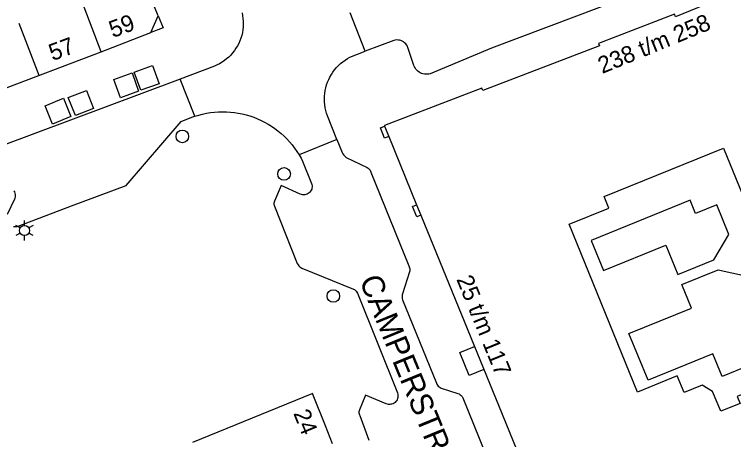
# Model space of a CAD drawing. Extents: x 122462 to 123306, y 485548 to 486417.
# Drawn here: x 122667.6 to 122731.7, y 485728.3 to 485766.2 of the extents above; entities that cross this region are included whole.
import ezdxf

# ---------------------------------------------------------------- set-up
doc = ezdxf.new("R2010")
doc.units = 0
for name, color, linetype in [('Level 1', 7, 'Continuous'), ('Level 10', 7, 'Continuous'), ('Level 11', 7, 'Continuous'), ('Level 17', 7, 'Continuous'), ('Level 19', 7, 'Continuous'), ('Level 4', 7, 'Continuous'), ('Level 40', 7, 'Continuous'), ('Level 42', 7, 'Continuous'), ('Level 5', 7, 'Continuous'), ('Level 50', 7, 'Continuous'), ('Level 53', 7, 'Continuous'), ('Level 58', 7, 'Continuous'), ('Level 59', 7, 'Continuous')]:
    doc.layers.add(name, color=color, linetype=linetype)

msp = doc.modelspace()

# ---------------------------------------------------------------- linework, layer by layer
at = {"layer": 'Level 1'}
for p, q in [((122664.219, 485758.64), (122675.309, 485762.86)), ((122700.558, 485756.233), (122700.935, 485755.307)), ((122700.935, 485755.307), (122703.415, 485749.224)), ((122703.415, 485749.224), (122703.793, 485748.297))]:
    msp.add_line(p, q, dxfattribs=at)
for points in [[(122675.309, 485762.86), (122679.729, 485764.569), (122680.38, 485766.059), (122674.799, 485779.829)], [(122734.189, 485769.15), (122726.489, 485765.989), (122726.41, 485766.199), (122719.62, 485763.6), (122719.698, 485763.398), (122709.318, 485759.397), (122709.239, 485759.6), (122700.539, 485756.279), (122700.558, 485756.233)], [(122730.511, 485730.809), (122729.789, 485732.581), (122728.872, 485733.146), (122727.251, 485732.486), (122726.645, 485733.974), (122723.085, 485732.524), (122716.998, 485747.475), (122720.558, 485748.924), (122720.141, 485749.948), (122730.771, 485754.276), (122738.681, 485734.849), (122731.987, 485732.124), (122732.236, 485731.512), (122730.511, 485730.809)], [(122703.793, 485748.297), (122711.028, 485730.551), (122717.449, 485714.799), (122726.13, 485718.319), (122726.028, 485718.55), (122736.242, 485722.774), (122736.32, 485722.579), (122743.039, 485725.36), (122742.961, 485725.555), (122750.652, 485728.734)], [(122695.917, 485727.9), (122695.279, 485729.512), (122694.136, 485732.391), (122694.081, 485732.374), (122683.434, 485728.02)]]:
    msp.add_lwpolyline(points, dxfattribs=at)
at = {"layer": 'Level 10'}
msp.add_lwpolyline([(122679.729, 485764.569), (122680.38, 485766.059), (122680.829, 485764.988), (122679.729, 485764.569)], dxfattribs=at)
at = {"layer": 'Level 11'}
msp.add_lwpolyline([(122709.405, 485734.537), (122708.108, 485734.008), (122707.275, 485736.052), (122708.572, 485736.581)], dxfattribs=at)
at = {"layer": 'Level 17'}
for p, q in [((122698.83, 485762.905), (122697.504, 485766.318)), ((122683.653, 485757.111), (122682.355, 485760.425)), ((122696.303, 485755.05), (122692.934, 485753.674))]:
    msp.add_line(p, q, dxfattribs=at)
for points in [[(122741.957, 485775.215), (122710.091, 485763.174), (122704.617, 485760.9), (122704.492, 485760.869), (122704.364, 485760.852), (122704.234, 485760.849), (122704.106, 485760.861), (122703.979, 485760.886), (122703.856, 485760.926), (122703.738, 485760.978), (122703.627, 485761.044), (122703.523, 485761.121), (122703.429, 485761.209), (122703.345, 485761.307), (122703.272, 485761.414), (122703.212, 485761.528), (122703.164, 485761.648), (122702.645, 485763.254), (122702.589, 485763.37), (122702.52, 485763.478), (122702.438, 485763.577), (122702.344, 485763.665), (122702.241, 485763.741), (122702.129, 485763.805), (122702.011, 485763.854), (122701.887, 485763.889), (122701.76, 485763.909), (122701.632, 485763.913), (122701.504, 485763.902), (122701.378, 485763.875), (122698.83, 485762.905)], [(122687.853, 485766.325), (122687.904, 485766.077), (122687.939, 485765.827), (122687.959, 485765.574), (122687.963, 485765.322), (122687.952, 485765.069), (122687.925, 485764.817), (122687.882, 485764.568), (122687.824, 485764.322), (122687.752, 485764.079), (122687.664, 485763.842), (122687.562, 485763.61), (122687.446, 485763.386), (122687.316, 485763.169), (122687.173, 485762.96), (122687.017, 485762.76), (122686.85, 485762.571), (122686.671, 485762.392), (122686.481, 485762.225), (122686.281, 485762.069), (122686.073, 485761.926), (122685.855, 485761.797), (122685.631, 485761.681), (122685.399, 485761.579), (122682.355, 485760.425)], [(122696.303, 485755.05), (122695.475, 485757.136), (122695.392, 485757.378), (122695.323, 485757.625), (122695.27, 485757.875), (122695.232, 485758.128), (122695.209, 485758.383), (122695.201, 485758.639), (122695.209, 485758.895), (122695.233, 485759.15), (122695.271, 485759.403), (122695.326, 485759.653), (122695.395, 485759.9), (122695.478, 485760.142), (122695.577, 485760.378), (122695.689, 485760.608), (122695.815, 485760.831), (122695.954, 485761.046), (122696.106, 485761.252), (122696.27, 485761.448), (122696.446, 485761.634), (122696.633, 485761.81), (122696.829, 485761.973), (122697.036, 485762.125), (122697.251, 485762.264), (122697.474, 485762.389), (122698.83, 485762.905)], [(122682.355, 485760.425), (122666.167, 485754.389)], [(122683.653, 485757.111), (122683.994, 485757.215), (122684.339, 485757.304), (122684.687, 485757.377), (122685.039, 485757.434), (122685.393, 485757.476), (122685.748, 485757.501), (122686.104, 485757.511), (122686.46, 485757.505), (122686.815, 485757.482), (122687.17, 485757.444), (122687.522, 485757.39), (122687.871, 485757.32), (122688.217, 485757.235), (122688.558, 485757.134), (122688.895, 485757.018), (122689.226, 485756.886), (122689.551, 485756.74), (122689.869, 485756.58), (122690.18, 485756.406), (122690.482, 485756.217), (122690.776, 485756.016), (122691.06, 485755.801), (122691.334, 485755.574), (122691.598, 485755.335), (122691.851, 485755.084), (122692.093, 485754.822), (122692.322, 485754.55), (122692.539, 485754.267), (122692.743, 485753.975), (122692.934, 485753.674)], [(122667.474, 485747.291), (122667.578, 485747.275), (122667.683, 485747.273), (122667.788, 485747.286), (122667.89, 485747.312), (122672.659, 485749.122), (122677.542, 485750.936), (122682.441, 485756.632), (122683.382, 485757.017), (122683.653, 485757.111)], [(122696.303, 485755.05), (122696.772, 485753.868), (122696.849, 485753.747), (122696.936, 485753.633), (122697.033, 485753.526), (122697.138, 485753.428), (122699.01, 485752.543), (122699.088, 485752.495), (122699.157, 485752.436), (122699.217, 485752.367), (122699.266, 485752.29), (122699.303, 485752.206), (122699.326, 485752.118), (122702.722, 485743.782), (122702.761, 485743.695), (122702.788, 485743.604), (122702.804, 485743.511), (122702.808, 485743.416), (122702.8, 485743.321), (122702.781, 485743.228), (122702.146, 485741.284), (122702.125, 485741.177), (122702.115, 485741.069), (122702.116, 485740.96), (122702.128, 485740.852), (122702.151, 485740.746), (122705.173, 485733.305), (122705.218, 485733.213), (122705.275, 485733.127), (122705.342, 485733.05), (122705.42, 485732.982), (122705.505, 485732.924), (122705.597, 485732.879), (122707.101, 485732.404), (122707.206, 485732.352), (122707.303, 485732.285), (122707.39, 485732.207), (122707.466, 485732.117), (122707.529, 485732.018), (122708.479, 485729.669), (122712.885, 485718.779)], [(122692.934, 485753.674), (122693.114, 485753.359), (122693.249, 485753.099), (122694.052, 485751.118), (122694.083, 485751.019), (122694.1, 485750.916), (122694.102, 485750.812), (122694.09, 485750.709), (122694.064, 485750.608), (122694.023, 485750.513), (122693.97, 485750.423), (122693.905, 485750.342), (122693.829, 485750.271), (122693.744, 485750.212), (122693.651, 485750.164), (122693.553, 485750.131), (122693.451, 485750.111), (122693.347, 485750.106), (122693.243, 485750.115), (122693.142, 485750.138), (122693.045, 485750.176), (122691.33, 485750.924), (122690.739, 485749.542), (122690.715, 485749.456), (122690.703, 485749.368), (122690.702, 485749.279), (122690.712, 485749.19), (122690.734, 485749.104), (122692.781, 485743.979), (122692.845, 485743.877), (122692.919, 485743.782), (122693.004, 485743.696), (122693.097, 485743.62), (122693.198, 485743.554), (122697.778, 485741.704), (122697.871, 485741.652), (122697.956, 485741.589), (122698.032, 485741.516), (122698.098, 485741.433), (122698.152, 485741.342), (122701.7, 485732.442), (122701.731, 485732.343), (122701.748, 485732.242), (122701.751, 485732.138), (122701.74, 485732.036), (122701.715, 485731.935), (122701.676, 485731.839), (122701.625, 485731.75), (122701.562, 485731.668), (122701.488, 485731.596), (122701.405, 485731.534), (122701.314, 485731.485), (122701.217, 485731.449), (122701.116, 485731.426), (122701.014, 485731.417), (122700.91, 485731.422), (122700.809, 485731.442), (122700.711, 485731.475), (122698.866, 485732.241), (122698.31, 485730.944), (122698.288, 485730.857), (122698.278, 485730.768), (122698.279, 485730.678), (122698.293, 485730.589), (122698.318, 485730.503), (122698.354, 485730.421), (122699.166, 485728.243)], [(122667.516, 485750.463), (122667.57, 485750.364), (122667.61, 485750.259), (122667.635, 485750.148), (122667.643, 485750.036), (122667.636, 485749.924), (122667.613, 485749.813), (122667.575, 485749.707), (122666.928, 485748.36)]]:
    msp.add_lwpolyline(points, dxfattribs=at)
at = {"layer": 'Level 19'}
for points in [[(122726.693, 485743.003), (122729.908, 485744.312), (122731.239, 485746.554), (122730.163, 485749.198), (122728.281, 485748.432), (122727.796, 485749.622), (122718.966, 485746.028), (122720.055, 485743.354), (122725.627, 485745.622), (122726.693, 485743.003)], [(122724.036, 485733.575), (122722.339, 485737.743), (122727.911, 485740.012), (122727.062, 485742.098), (122730.301, 485743.416), (122732.731, 485742.888), (122735.566, 485735.925), (122730.63, 485733.916), (122729.811, 485735.927), (122724.036, 485733.575)]]:
    msp.add_lwpolyline(points, dxfattribs=at)
at = {"layer": 'Level 4'}
msp.add_line((122675.309, 485762.86), (122671.201, 485773.662), dxfattribs=at)
at = {"layer": 'Level 40'}
for p, q in [((122700.558, 485756.233), (122700.56, 485756.234)), ((122700.938, 485755.308), (122700.935, 485755.307)), ((122703.415, 485749.224), (122703.417, 485749.225)), ((122703.795, 485748.298), (122703.793, 485748.297))]:
    msp.add_line(p, q, dxfattribs=at)
for points in [[(122700.935, 485755.307), (122700.566, 485755.156), (122700.19, 485756.083), (122700.558, 485756.233)], [(122703.793, 485748.297), (122703.427, 485748.148), (122703.049, 485749.075), (122703.415, 485749.224)]]:
    msp.add_lwpolyline(points, dxfattribs=at)
at = {"layer": 'Level 42'}
for points in [[(122678.836, 485759.425), (122678.254, 485761.05), (122679.879, 485761.632), (122680.461, 485760.007), (122678.836, 485759.425)], [(122677.013, 485758.762), (122676.429, 485760.384), (122678.051, 485760.968), (122678.635, 485759.346), (122677.013, 485758.762)], [(122673.002, 485757.167), (122672.374, 485758.784), (122673.991, 485759.412), (122674.619, 485757.795), (122673.002, 485757.167)], [(122670.957, 485756.417), (122670.298, 485758.054), (122671.935, 485758.713), (122672.594, 485757.076), (122670.957, 485756.417)]]:
    msp.add_lwpolyline(points, dxfattribs=at)
at = {"layer": 'Level 5'}
msp.add_line((122669.766, 485760.751), (122668.003, 485765.385), dxfattribs=at)
at = {"layer": 'Level 50'}
for p, q in [((122668.463, 485747.373), (122668.463, 485747.823)), ((122668.073, 485747.148), (122667.683, 485747.373)), ((122669.242, 485747.373), (122668.852, 485747.148)), ((122668.073, 485746.698), (122667.683, 485746.473)), ((122668.463, 485746.023), (122668.463, 485746.473)), ((122669.242, 485746.473), (122668.852, 485746.698))]:
    msp.add_line(p, q, dxfattribs=at)
msp.add_circle((122668.463, 485746.923), 0.45, dxfattribs=at)
at = {"layer": 'Level 53'}
for centre in [(122682.535, 485755.312), (122691.601, 485751.971), (122695.989, 485741.083)]:
    msp.add_circle(centre, 0.56, dxfattribs=at)

# ---------------------------------------------------------------- texts
at = {"layer": 'Level 58'}
for s, rotation, p in [('59', 20.46363, (122676.339, 485764.08)), ('238 t/m 258', 22.31454, (122719.953, 485760.876)), ('57', 20.46363, (122670.974, 485762.022)), ('25 t/m 117', 292.17908, (122706.939, 485742.577)), ('24', 292.04616, (122692.405, 485730.628))]:
    msp.add_text(s, height=1.5, rotation=rotation, dxfattribs=at).set_placement(p)
at = {"layer": 'Level 59'}
msp.add_text('CAMPERSTRAAT', height=2, rotation=292.3047, dxfattribs=at).set_placement((122698.282, 485742.488))

doc.saveas('drawing.dxf')
